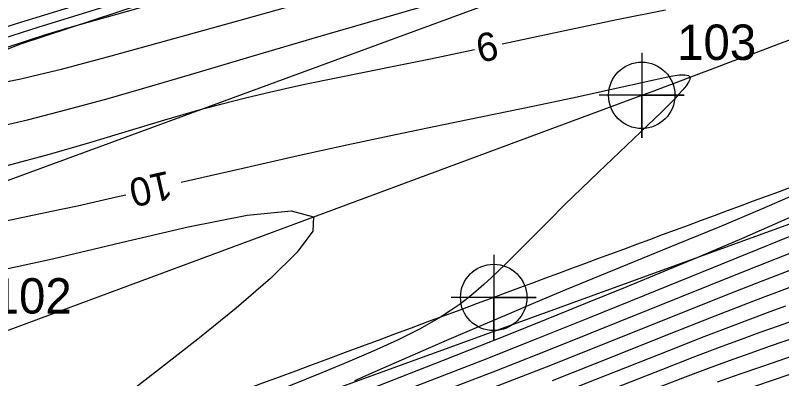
# Model space of a CAD drawing. Extents: x 2602990 to 2605851, y 618069 to 619180.
# Drawn here: x 2603189.3 to 2603243.4, y 618360.7 to 618386.4 of the extents above; entities that cross this region are included whole.
import ezdxf

# ---------------------------------------------------------------- set-up
doc = ezdxf.new("R2010")
doc.units = 0
for name, color, linetype in [('DTM Contours Major', 7, 'Continuous'), ('DTM Contours Minor', 7, 'Continuous'), ('DTM Contours Minor Text', 7, 'Continuous'), ('Exist DTM Breakline', 7, 'Continuous'), ('Exist DTM Crownline', 7, 'Continuous'), ('Exist DTM Crownline Cogo Number', 7, 'Continuous'), ('Exist DTM Crownline Cogo Point CELL', 7, 'Continuous'), ('Exist Roads EOP', 7, 'Continuous'), ('Exist Roads EOP Cogo Point CELL', 7, 'Continuous'), ('PH Exist DTM Breakline', 7, 'Continuous')]:
    doc.layers.add(name, color=color, linetype=linetype)

# ---------------------------------------------------------------- blocks, each defined once
blk = doc.blocks.new('EXIST DTM CROWNLINE COGO POINT')
at = {"layer": 'Exist DTM Crownline Cogo Point CELL'}
blk.add_lwpolyline([(0, 0.06), (0, -0.06), (0, 0), (0.06, 0), (-0.06, 0)], dxfattribs=at)
blk.add_circle((0, 0), 0.0469, dxfattribs=at)
blk = doc.blocks.new('EXIST ROADS EOP COGO POINT')
at = {"layer": 'Exist Roads EOP Cogo Point CELL'}
blk.add_lwpolyline([(0, 0.06), (0, -0.06), (0, 0), (0.06, 0), (-0.06, 0)], dxfattribs=at)
blk.add_circle((0, 0), 0.0469, dxfattribs=at)

msp = doc.modelspace()

# ---------------------------------------------------------------- linework, layer by layer
at = {"layer": 'DTM Contours Major'}
msp.add_lwpolyline([(2603275.946, 618376.566), (2603273.731, 618375.723), (2603271.513, 618374.867), (2603267.062, 618373.138), (2603264.824, 618372.273), (2603262.574, 618371.415), (2603260.163, 618370.511), (2603257.768, 618369.629), (2603255.419, 618368.776), (2603253.148, 618367.963), (2603250.987, 618367.198), (2603247.571, 618366.005), (2603244.375, 618364.896), (2603243.115, 618364.454), (2603241.834, 618363.997), (2603240.512, 618363.517), (2603239.134, 618363.003), (2603237.103, 618362.225), (2603234.953, 618361.384), (2603230.386, 618359.589), (2603228.019, 618358.671), (2603225.675, 618357.78)], dxfattribs=at)
at = {"layer": 'DTM Contours Minor'}
for points in [[(2603187.895, 618384.629), (2603190.864, 618385.558), (2603198.721, 618388.006), (2603206.464, 618390.434), (2603210.512, 618391.71), (2603216.703, 618393.675), (2603218.911, 618394.383), (2603222.518, 618395.55), (2603226.11, 618396.724), (2603229.574, 618397.867), (2603232.799, 618398.939), (2603235.674, 618399.902), (2603236.44, 618400.162)], [(2603184.935, 618382.931), (2603190.183, 618384.66), (2603191.402, 618385.046), (2603192.102, 618385.261), (2603192.895, 618385.497), (2603193.804, 618385.761), (2603196.417, 618386.497), (2603199.591, 618387.371), (2603206.834, 618389.347), (2603210.509, 618390.354), (2603213.958, 618391.312), (2603216.313, 618391.979), (2603218.533, 618392.621), (2603220.721, 618393.268), (2603223.467, 618394.097), (2603229.097, 618395.821), (2603231.888, 618396.672), (2603234.6, 618397.484), (2603237.186, 618398.237), (2603238.798, 618398.689), (2603240.358, 618399.11), (2603241.884, 618399.506), (2603242.973, 618399.775)], [(2603188.337, 618381.659), (2603189.629, 618381.924), (2603191.017, 618382.243), (2603192.502, 618382.61), (2603194.083, 618383.021), (2603195.76, 618383.471), (2603200.106, 618384.663), (2603205.564, 618386.18), (2603208.336, 618386.958), (2603211.062, 618387.728), (2603215.569, 618389.017), (2603219.133, 618390.051), (2603222.532, 618391.051), (2603229.485, 618393.118), (2603231.346, 618393.663), (2603233.288, 618394.223), (2603235.33, 618394.802), (2603238.357, 618395.639), (2603241.499, 618396.49), (2603244.642, 618397.329), (2603245.816, 618397.639)], [(2603187.444, 618378.418), (2603190.1, 618379.023), (2603192.912, 618379.743), (2603195.814, 618380.54), (2603198.737, 618381.381), (2603201.611, 618382.229), (2603205.984, 618383.525), (2603210.617, 618384.879), (2603218.668, 618387.223), (2603223.486, 618388.636), (2603228.137, 618390.013), (2603230.547, 618390.727), (2603231.285, 618390.938), (2603232.032, 618391.144), (2603232.814, 618391.35), (2603233.66, 618391.561), (2603234.596, 618391.782), (2603235.651, 618392.018), (2603238.349, 618392.583), (2603241.567, 618393.219), (2603245.164, 618393.908), (2603252.715, 618395.327)], [(2603186.895, 618385.058), (2603189.339, 618385.821), (2603193.348, 618387.055)], [(2603223.633, 618384.401), (2603228.824, 618385.494), (2603231.73, 618386.097), (2603235.162, 618386.8)], [(2603188.681, 618375.803), (2603191.658, 618376.595), (2603194.513, 618377.418), (2603199.808, 618379.013), (2603202.224, 618379.718), (2603203.853, 618380.162), (2603205.406, 618380.557), (2603206.892, 618380.912), (2603208.323, 618381.234), (2603209.707, 618381.531), (2603211.919, 618381.984), (2603216.453, 618382.896), (2603218.569, 618383.334), (2603221.676, 618383.988)], [(2603200.953, 618374.617), (2603205.831, 618375.73), (2603209.22, 618376.492), (2603212.663, 618377.248), (2603216.103, 618377.983), (2603219.486, 618378.69), (2603225.8, 618379.995), (2603228.594, 618380.581), (2603231.052, 618381.113), (2603234.448, 618381.882), (2603235.103, 618382.021), (2603235.677, 618382.127), (2603236.156, 618382.192), (2603236.527, 618382.203), (2603236.778, 618382.153), (2603236.895, 618382.029), (2603236.886, 618381.874), (2603236.794, 618381.671), (2603236.626, 618381.423), (2603236.39, 618381.132), (2603236.093, 618380.801), (2603235.743, 618380.434), (2603234.897, 618379.59), (2603233.904, 618378.632), (2603230.423, 618375.335), (2603229.224, 618374.179), (2603228.065, 618373.035), (2603226.949, 618371.916), (2603224.841, 618369.793), (2603223.846, 618368.81), (2603222.888, 618367.895), (2603222.328, 618367.381), (2603221.769, 618366.891), (2603221.197, 618366.421), (2603220.601, 618365.965), (2603219.969, 618365.521), (2603219.286, 618365.083), (2603217.851, 618364.269), (2603216.245, 618363.466), (2603214.518, 618362.678), (2603212.719, 618361.907), (2603210.896, 618361.157), (2603201.281, 618357.278)], [(2603278.586, 618381.696), (2603274.359, 618380.063), (2603271.308, 618378.867), (2603261.577, 618375.019), (2603258.513, 618373.816), (2603255.727, 618372.737), (2603254.294, 618372.191), (2603252.976, 618371.696), (2603250.634, 618370.833), (2603246.036, 618369.17), (2603244.593, 618368.636), (2603242.953, 618368.014), (2603242.033, 618367.658), (2603239.439, 618366.634), (2603229.996, 618362.845), (2603226.732, 618361.55), (2603223.628, 618360.343), (2603221.906, 618359.689), (2603220.263, 618359.076), (2603218.677, 618358.493), (2603217.297, 618357.991)], [(2603268.214, 618380.39), (2603266.551, 618379.727), (2603258.435, 618376.492), (2603254.775, 618375.038), (2603250.453, 618373.333), (2603246.232, 618371.683), (2603243.838, 618370.73), (2603240.938, 618369.559), (2603233.675, 618366.612), (2603229.728, 618365.015), (2603225.849, 618363.457), (2603222.246, 618362.028), (2603219.869, 618361.1), (2603215.419, 618359.389), (2603207.46, 618356.337), (2603204.769, 618355.31), (2603202.133, 618354.311), (2603197.891, 618352.72), (2603196.251, 618352.098), (2603194.676, 618351.476), (2603193.162, 618350.839), (2603191.704, 618350.169), (2603190.299, 618349.451), (2603188.941, 618348.673)], [(2603188.581, 618371.897), (2603190.13, 618372.206), (2603191.816, 618372.56), (2603193.637, 618372.958), (2603196.398, 618373.577), (2603197.053, 618373.727)], [(2603244.699, 618373.921), (2603241.954, 618372.712), (2603239.01, 618371.474), (2603235.986, 618370.233), (2603233.002, 618369.017), (2603230.524, 618367.999), (2603228.182, 618367.028), (2603225.99, 618366.111), (2603223.964, 618365.255), (2603222.118, 618364.468), (2603219.7, 618363.425), (2603214.857, 618361.305), (2603213.207, 618360.598)], [(2603187.395, 618368.235), (2603191.876, 618369.199), (2603196.719, 618370.35), (2603201.455, 618371.455), (2603205.613, 618372.28), (2603208.721, 618372.594), (2603210.31, 618372.162), (2603210.25, 618371.163), (2603209.158, 618369.667), (2603207.279, 618367.807), (2603204.858, 618365.715), (2603202.141, 618363.521), (2603199.373, 618361.359), (2603197.277, 618359.738), (2603195.323, 618358.242), (2603193.531, 618356.894), (2603191.919, 618355.714), (2603190.507, 618354.725), (2603189.314, 618353.948), (2603188.784, 618353.634)], [(2603243.894, 618372.089), (2603240.538, 618370.626), (2603238.525, 618369.763), (2603237.377, 618369.278), (2603235.048, 618368.306), (2603232.438, 618367.231), (2603229.636, 618366.088), (2603226.734, 618364.914), (2603223.823, 618363.746), (2603219.46, 618362.013), (2603213.588, 618359.707), (2603210.665, 618358.566), (2603207.713, 618357.422), (2603204.784, 618356.296), (2603201.929, 618355.212), (2603199.2, 618354.194), (2603195.632, 618352.88), (2603193.973, 618352.247), (2603192.394, 618351.61), (2603190.892, 618350.951), (2603189.463, 618350.253), (2603188.317, 618349.63)], [(2603244.96, 618369.98), (2603242.977, 618369.207), (2603240.239, 618368.116), (2603229.892, 618363.942), (2603226.317, 618362.515), (2603222.972, 618361.202), (2603221.486, 618360.629), (2603220.072, 618360.092), (2603217.374, 618359.079), (2603212.308, 618357.187), (2603207.34, 618355.312), (2603198.436, 618351.931), (2603196.893, 618351.329), (2603195.399, 618350.719), (2603193.95, 618350.083), (2603192.538, 618349.405), (2603191.157, 618348.668), (2603189.587, 618347.726), (2603188.053, 618346.709)], [(2603245.055, 618367.591), (2603243.19, 618366.908), (2603242.17, 618366.525), (2603241.074, 618366.106), (2603238.648, 618365.158), (2603235.954, 618364.086), (2603230.119, 618361.756), (2603227.156, 618360.589)], [(2603243.647, 618365.864), (2603242.526, 618365.458), (2603241.349, 618365.024), (2603240.101, 618364.552), (2603237.863, 618363.685), (2603235.438, 618362.729), (2603230.246, 618360.669), (2603227.585, 618359.628), (2603224.952, 618358.621), (2603222.816, 618357.827), (2603220.731, 618357.071), (2603218.795, 618356.382)], [(2603247.982, 618364.905), (2603242.563, 618363.034), (2603241.122, 618362.527), (2603239.665, 618362.004), (2603238.174, 618361.455), (2603236.363, 618360.77), (2603234.482, 618360.044)], [(2603248.044, 618363.683), (2603242.004, 618361.609), (2603240.403, 618361.053), (2603238.816, 618360.49)], [(2603245.196, 618361.462), (2603241.459, 618360.187)]]:
    msp.add_lwpolyline(points, dxfattribs=at)
at = {"layer": 'Exist DTM Breakline'}
msp.add_lwpolyline([(2603537.954, 618480.779), (2603486.109, 618461.906), (2603428.704, 618440.722), (2603369.241, 618418.295), (2603303.922, 618394.289), (2603246.763, 618372.687), (2603198.271, 618355.074)], dxfattribs=at)
at = {"layer": 'Exist DTM Crownline'}
msp.add_line((2603185.155, 618362.837), (2603233.488, 618380.754), dxfattribs=at)
msp.add_spline([(2603233.488, 618380.754), (2603285.185, 618400.095), (2603335.457, 618418.629), (2603390.812, 618439.069), (2603440.087, 618457.325), (2603493.996, 618477.231), (2603542.655, 618495.301), (2603600.808, 618516.867), (2603653.659, 618536.362), (2603706.222, 618555.742), (2603764.811, 618577.593), (2603823.52, 618599.847), (2603878.564, 618620.56), (2603937.951, 618643.078), (2603997.369, 618665.789), (2604036.209, 618680.665), (2604055.311, 618688.017)], degree=3, dxfattribs=at)
at = {"layer": 'Exist Roads EOP'}
msp.add_line((2603183.194, 618372.73), (2603230.17, 618389.98), dxfattribs=at)
msp.add_spline([(2604034.633, 618668.486), (2603984.89, 618650.123), (2603936.767, 618631.654), (2603888.195, 618613.335), (2603837.766, 618594.258), (2603782.918, 618573.705), (2603731.939, 618554.39), (2603671.126, 618532.171), (2603621.822, 618514.106), (2603561.545, 618491.877), (2603506.421, 618471.293), (2603452.163, 618451.33), (2603398.364, 618431.316), (2603341.431, 618410.355), (2603281.65, 618388.199), (2603223.033, 618366.475), (2603185.717, 618352.612)], degree=3, dxfattribs=at)
at = {"layer": 'PH Exist DTM Breakline'}
msp.add_lwpolyline([(2603122.995, 618361.283), (2603154.255, 618370.54), (2603189.631, 618384.384), (2603216.915, 618393.385), (2603240.334, 618401.106), (2603266.756, 618411.017), (2603327.287, 618433.518), (2603347.494, 618444.364), (2603368.32, 618456.685)], dxfattribs=at)

# ---------------------------------------------------------------- block references
at = {"layer": 'Exist DTM Crownline Cogo Point CELL', "xscale": 50, "yscale": 50}
msp.add_blockref('EXIST DTM CROWNLINE COGO POINT', (2603233.488, 618380.754), dxfattribs=at)
at = {"layer": 'Exist Roads EOP Cogo Point CELL', "xscale": 50, "yscale": 50}
msp.add_blockref('EXIST ROADS EOP COGO POINT', (2603223.033, 618366.475), dxfattribs=at)

# ---------------------------------------------------------------- texts
at = {"layer": 'DTM Contours Minor Text'}
for s, rotation, p in [('9', 191.8915, (2603223.088, 618385.308)), ('10', 192.858, (2603200.047, 618375.436))]:
    msp.add_text(s, height=2, rotation=rotation, dxfattribs=at).set_placement(p)
at = {"layer": 'Exist DTM Crownline Cogo Number'}
for s, p in [('103', (2603235.988, 618383.254)), ('102', (2603187.655, 618365.337))]:
    msp.add_text(s, height=2.5, dxfattribs=at).set_placement(p)

doc.saveas('drawing.dxf')
